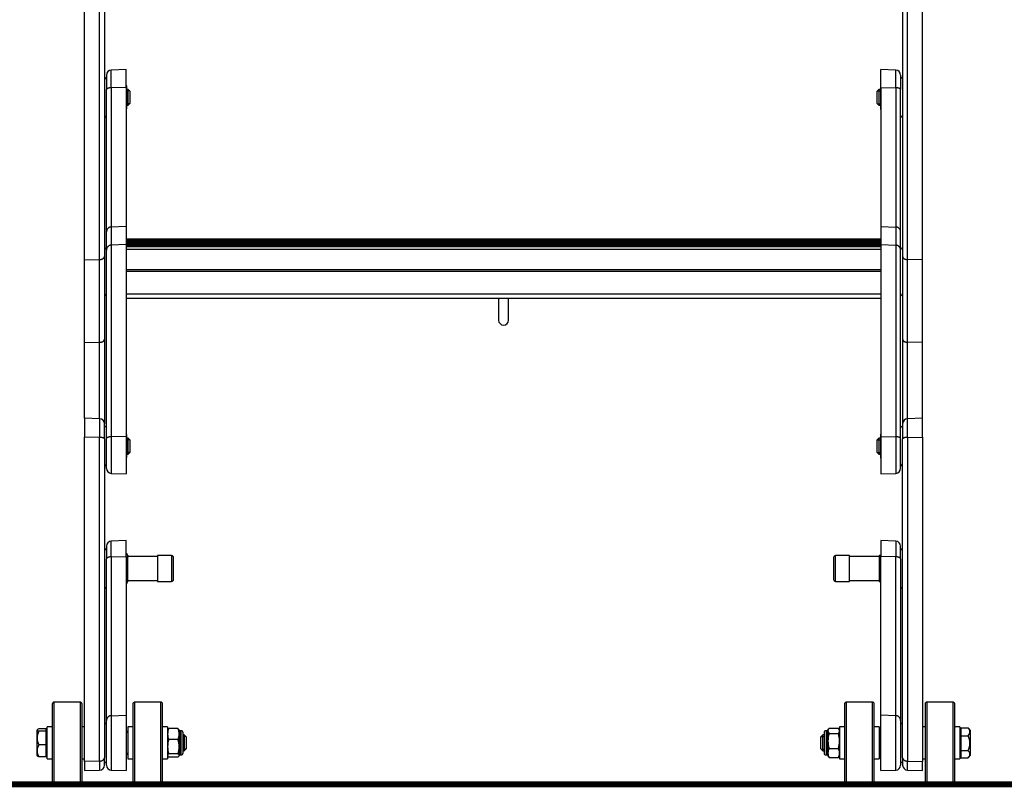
# Model space of a CAD drawing. Header units: inches. Extents: x 0 to 77643, y -44170 to 0.
# Tile 320 of 546: x 76120 to 76169, y -39774 to -39735. Entities that reach past the tile are written whole.
import ezdxf

# ---------------------------------------------------------------- set-up
doc = ezdxf.new("R2010")
doc.units = ezdxf.units.IN
doc.header["$MEASUREMENT"] = 0
doc.layers.get('0').update_dxf_attribs({"lineweight": 0})
doc.layers.add('FAKRO LOFT LADDERS', color=7, linetype='Continuous')

# ---------------------------------------------------------------- blocks, each defined once
blk = doc.blocks.new('A$C6AF374F8')
at = {"layer": 'FAKRO LOFT LADDERS', "color": 7, "linetype": 'Continuous'}
for p, q in [((159, 263.6), (159, 412.53)), ((166.59, 263.75), (166.59, 412.42)), ((573.41, 263.75), (573.41, 412.42)), ((581, 263.6), (581, 412.53)), ((169, 411.43), (169, 265.25)), ((571, 411.43), (571, 265.25)), ((180, 359.4), (172.41, 359.13)), ((172.41, 350.19), (172.41, 359.13)), ((180, 350.28), (180, 359.4)), ((560, 350.28), (560, 359.4)), ((567.59, 359.13), (560, 359.4)), ((567.59, 350.19), (567.59, 359.13)), ((170, 356.63), (170, 349.32)), ((570, 356.63), (570, 349.32)), ((170, 277.67), (170, 349.32)), ((180, 350.28), (172.41, 350.19)), ((172.41, 350.19), (172.41, 280.13)), ((180, 350.28), (180, 280.39)), ((180.2, 339.8), (180.2, 351)), ((181, 349.4), (180.2, 349.4)), ((181.76, 348.63), (180.2, 348.63)), ((181, 341.4), (181, 349.4)), ((182, 348.4), (181, 349.4)), ((182, 342.4), (182, 348.4)), ((559, 349.4), (558, 348.4)), ((558, 348.4), (558, 342.4)), ((558.23, 348.63), (559.8, 348.63)), ((559, 349.4), (559, 341.4)), ((559.8, 349.4), (559, 349.4)), ((559.8, 351), (559.8, 339.8)), ((560, 350.28), (560, 280.39)), ((560, 350.28), (567.59, 350.19)), ((567.59, 350.19), (567.59, 280.13)), ((570, 277.67), (570, 349.32)), ((181, 341.4), (182, 342.4)), ((558, 342.4), (559, 341.4)), ((181.76, 342.16), (180.2, 342.16)), ((180.2, 341.4), (181, 341.4)), ((558.23, 342.16), (559.8, 342.16)), ((559, 341.4), (559.8, 341.4)), ((180, 280.39), (172.41, 280.13)), ((172.41, 280.13), (172.41, 270.99)), ((180, 280.39), (180, 271.25)), ((560, 280.39), (560, 271.25)), ((560, 280.39), (567.59, 280.13)), ((567.59, 280.13), (567.59, 270.99)), ((170, 268.53), (170, 277.67)), ((560, 274), (180, 274)), ((560, 273.81), (180, 273.81)), ((560, 273.62), (180, 273.62)), ((180, 273.18), (560, 273.18)), ((210.92, 272.9), (180, 272.9)), ((210.92, 272.71), (210.92, 272.9)), ((229.08, 272.9), (229.08, 272.71)), ((270.92, 272.9), (229.08, 272.9)), ((270.92, 272.71), (270.92, 272.9)), ((289.08, 272.9), (289.08, 272.71)), ((330.92, 272.9), (289.08, 272.9)), ((330.92, 272.71), (330.92, 272.9)), ((349.08, 272.9), (349.08, 272.71)), ((390.92, 272.9), (349.08, 272.9)), ((390.92, 272.71), (390.92, 272.9)), ((409.08, 272.9), (409.08, 272.71)), ((450.92, 272.9), (409.08, 272.9)), ((450.92, 272.71), (450.92, 272.9)), ((469.08, 272.9), (469.08, 272.71)), ((510.92, 272.9), (469.08, 272.9)), ((510.92, 272.71), (510.92, 272.9)), ((529.08, 272.9), (529.08, 272.71)), ((560, 272.9), (529.08, 272.9)), ((570, 268.53), (570, 277.67)), ((170, 173.68), (170, 268.53)), ((180, 271.25), (172.41, 270.99)), ((172.41, 270.99), (172.41, 174.53)), ((210.92, 272.71), (180, 272.71)), ((210.92, 272.52), (180, 272.52)), ((180, 272.08), (210.92, 272.08)), ((560, 271.8), (180, 271.8)), ((560, 271.61), (180, 271.61)), ((560, 271.43), (180, 271.43)), ((180, 271.25), (180, 174.62)), ((180, 270.98), (560, 270.98)), ((560, 270.37), (180, 270.37)), ((180, 270.37), (560, 270.37)), ((560, 268.84), (180, 268.84)), ((210.92, 272.52), (210.92, 272.71)), ((210.92, 272.08), (210.92, 272.52)), ((210.92, 271.8), (210.92, 272.08)), ((211.83, 272.56), (228.17, 272.56)), ((212.5, 271.91), (211.91, 272.49)), ((212.41, 271.8), (211.91, 272.3)), ((212.22, 271.8), (211.91, 272.11)), ((228.09, 272.49), (227.5, 271.91)), ((228.09, 272.3), (227.59, 271.8)), ((228.09, 272.11), (227.78, 271.8)), ((229.08, 272.71), (229.08, 272.52)), ((270.92, 272.71), (229.08, 272.71)), ((229.08, 272.52), (229.08, 272.08)), ((270.92, 272.52), (229.08, 272.52)), ((229.08, 272.08), (229.08, 271.8)), ((229.08, 272.08), (270.92, 272.08)), ((270.92, 272.52), (270.92, 272.71)), ((270.92, 272.08), (270.92, 272.52)), ((270.92, 271.8), (270.92, 272.08)), ((271.83, 272.56), (288.17, 272.56)), ((272.5, 271.91), (271.91, 272.49)), ((272.41, 271.8), (271.91, 272.3)), ((272.22, 271.8), (271.91, 272.11)), ((288.09, 272.49), (287.5, 271.91)), ((288.09, 272.3), (287.59, 271.8)), ((288.09, 272.11), (287.78, 271.8)), ((289.08, 272.71), (289.08, 272.52)), ((330.92, 272.71), (289.08, 272.71)), ((289.08, 272.52), (289.08, 272.08)), ((330.92, 272.52), (289.08, 272.52)), ((289.08, 272.08), (289.08, 271.8)), ((289.08, 272.08), (330.92, 272.08)), ((330.92, 272.52), (330.92, 272.71)), ((330.92, 272.08), (330.92, 272.52)), ((330.92, 271.8), (330.92, 272.08)), ((331.83, 272.56), (348.17, 272.56)), ((332.5, 271.91), (331.91, 272.49)), ((332.41, 271.8), (331.91, 272.3)), ((332.22, 271.8), (331.91, 272.11)), ((348.09, 272.49), (347.5, 271.91)), ((348.09, 272.3), (347.59, 271.8)), ((348.09, 272.11), (347.78, 271.8)), ((349.08, 272.71), (349.08, 272.52)), ((390.92, 272.71), (349.08, 272.71)), ((349.08, 272.52), (349.08, 272.08)), ((390.92, 272.52), (349.08, 272.52)), ((349.08, 272.08), (349.08, 271.8)), ((349.08, 272.08), (390.92, 272.08)), ((390.92, 272.52), (390.92, 272.71)), ((390.92, 272.08), (390.92, 272.52)), ((390.92, 271.8), (390.92, 272.08)), ((391.83, 272.56), (408.17, 272.56)), ((392.5, 271.91), (391.91, 272.49)), ((392.41, 271.8), (391.91, 272.3)), ((392.22, 271.8), (391.91, 272.11)), ((408.09, 272.49), (407.5, 271.91)), ((408.09, 272.3), (407.59, 271.8)), ((408.09, 272.11), (407.78, 271.8)), ((409.08, 272.71), (409.08, 272.52)), ((450.92, 272.71), (409.08, 272.71)), ((409.08, 272.52), (409.08, 272.08)), ((450.92, 272.52), (409.08, 272.52)), ((409.08, 272.08), (409.08, 271.8)), ((409.08, 272.08), (450.92, 272.08)), ((450.92, 272.52), (450.92, 272.71)), ((450.92, 272.08), (450.92, 272.52)), ((450.92, 271.8), (450.92, 272.08)), ((451.83, 272.56), (468.17, 272.56)), ((452.5, 271.91), (451.91, 272.49)), ((452.41, 271.8), (451.91, 272.3)), ((452.22, 271.8), (451.91, 272.11)), ((468.09, 272.49), (467.5, 271.91)), ((468.09, 272.3), (467.59, 271.8)), ((468.09, 272.11), (467.78, 271.8)), ((469.08, 272.71), (469.08, 272.52)), ((510.92, 272.71), (469.08, 272.71)), ((469.08, 272.52), (469.08, 272.08)), ((510.92, 272.52), (469.08, 272.52)), ((469.08, 272.08), (469.08, 271.8)), ((469.08, 272.08), (510.92, 272.08)), ((510.92, 272.52), (510.92, 272.71)), ((510.92, 272.08), (510.92, 272.52)), ((510.92, 271.8), (510.92, 272.08)), ((511.83, 272.56), (528.17, 272.56)), ((512.5, 271.91), (511.91, 272.49)), ((512.41, 271.8), (511.91, 272.3)), ((512.22, 271.8), (511.91, 272.11)), ((528.09, 272.49), (527.5, 271.91)), ((528.09, 272.3), (527.59, 271.8)), ((528.09, 272.11), (527.78, 271.8)), ((529.08, 272.71), (529.08, 272.52)), ((560, 272.71), (529.08, 272.71)), ((529.08, 272.52), (529.08, 272.08)), ((560, 272.52), (529.08, 272.52)), ((529.08, 272.08), (529.08, 271.8)), ((529.08, 272.08), (560, 272.08)), ((560, 271.25), (560, 174.62)), ((560, 271.25), (567.59, 270.99)), ((567.59, 270.99), (567.59, 174.53)), ((570, 173.68), (570, 268.53)), ((159, 263.6), (166.59, 263.75)), ((159, 221.96), (159, 263.6)), ((166.59, 222.12), (166.59, 263.75)), ((169, 265.25), (169, 223.61)), ((571, 265.25), (571, 223.61)), ((581, 263.6), (573.41, 263.75)), ((573.41, 222.12), (573.41, 263.75)), ((581, 221.96), (581, 263.6)), ((560, 258.52), (180, 258.52)), ((560, 257.76), (180, 257.76)), ((560, 246.36), (180, 246.36)), ((180, 244.24), (560, 244.24)), ((367.5, 244.24), (367.5, 233.26)), ((372.5, 233.26), (372.5, 244.24)), ((169, 223.61), (169, 181.09)), ((571, 223.61), (571, 181.09)), ((159, 221.96), (166.59, 222.12)), ((159, 183.86), (159, 221.96)), ((166.59, 183.59), (166.59, 222.12)), ((581, 221.96), (573.41, 222.12)), ((573.41, 183.59), (573.41, 222.12)), ((581, 183.86), (581, 221.96)), ((159, 183.86), (159, 174.34)), ((166.59, 183.59), (159, 183.86)), ((166.59, 183.59), (166.59, 174.26)), ((581, 183.86), (573.41, 183.59)), ((573.41, 174.26), (573.41, 183.59)), ((581, 174.34), (581, 183.86)), ((169, 173.46), (169, 181.09)), ((571, 181.09), (571, 173.46)), ((159, 11.14), (159, 174.34)), ((166.59, 174.26), (159, 174.34)), ((166.59, 11.31), (166.59, 174.26)), ((170, 158.62), (170, 173.68)), ((180, 174.62), (172.41, 174.53)), ((172.41, 174.53), (172.41, 156.12)), ((180, 174.62), (180, 155.86)), ((180.2, 164.26), (180.2, 175.46)), ((181, 173.86), (180.2, 173.86)), ((181, 165.86), (181, 173.86)), ((182, 172.86), (181, 173.86)), ((559, 173.86), (558, 172.86)), ((559, 173.86), (559, 165.86)), ((559.8, 173.86), (559, 173.86)), ((559.8, 175.46), (559.8, 164.26)), ((560, 174.62), (560, 155.86)), ((560, 174.62), (567.59, 174.53)), ((567.59, 174.53), (567.59, 156.12)), ((570, 158.62), (570, 173.68)), ((573.41, 174.26), (581, 174.34)), ((573.41, 174.26), (573.41, 11.31)), ((581, 174.34), (581, 11.14)), ((169, 173.46), (169, 12.98)), ((181.76, 173.09), (180.2, 173.09)), ((182, 166.86), (182, 172.86)), ((558, 172.86), (558, 166.86)), ((558.23, 173.09), (559.8, 173.09)), ((571, 12.98), (571, 173.46)), ((181.76, 166.62), (180.2, 166.62)), ((180.2, 165.86), (181, 165.86)), ((181, 165.86), (182, 166.86)), ((558, 166.86), (559, 165.86)), ((558.23, 166.62), (559.8, 166.62)), ((559, 165.86), (559.8, 165.86)), ((172.41, 156.12), (180, 155.86)), ((560, 155.86), (567.59, 156.12)), ((170, 119.51), (170, 113.05)), ((180, 122.27), (172.41, 122)), ((172.41, 114.11), (172.41, 122)), ((180, 114.23), (180, 122.27)), ((560, 122.27), (560, 114.23)), ((567.59, 122), (560, 122.27)), ((567.59, 122), (567.59, 114.11)), ((570, 113.05), (570, 119.51)), ((172.41, 114.11), (180, 114.23)), ((172.41, 114.11), (172.41, 34.17)), ((180, 115.77), (180.22, 115.77)), ((180, 114.23), (180, 34.44)), ((180.8, 114.77), (180.31, 115.62)), ((180.8, 114.77), (180.8, 114.02)), ((195.8, 114.27), (180.8, 114.27)), ((195.8, 114.77), (195.8, 101.77)), ((202.8, 114.77), (195.8, 114.77)), ((202.8, 114.77), (202.8, 101.77)), ((537.2, 101.77), (537.2, 114.77)), ((544.2, 114.77), (537.2, 114.77)), ((544.2, 101.77), (544.2, 114.77)), ((559.2, 114.27), (544.2, 114.27)), ((559.2, 114.77), (559.2, 111.53)), ((560, 114.78), (559.78, 114.78)), ((560, 34.44), (560, 114.23)), ((567.59, 114.11), (560, 114.23)), ((567.59, 34.17), (567.59, 114.11)), ((170, 31.69), (170, 113.05)), ((180, 112.26), (180.22, 112.26)), ((180.8, 108.51), (180.8, 114.02)), ((203.8, 102.77), (203.8, 113.77)), ((536.2, 113.77), (536.2, 102.77)), ((559.2, 111.53), (559.2, 105.03)), ((570, 113.05), (570, 31.69)), ((180, 104.76), (180.22, 104.76)), ((180.8, 102.76), (180.8, 108.51)), ((559.2, 105.03), (559.2, 101.77)), ((560, 108.29), (559.78, 108.29)), ((180, 100.77), (180.22, 100.77)), ((180.31, 100.92), (180.8, 101.77)), ((180.8, 101.77), (180.8, 102.76)), ((180.8, 102.27), (195.8, 102.27)), ((195.8, 101.77), (202.8, 101.77)), ((537.2, 101.77), (544.2, 101.77)), ((544.2, 102.27), (559.2, 102.27)), ((560, 101.78), (559.78, 101.78)), ((560, 101.76), (559.78, 101.76)), ((142.7, 40), (142.7, 1)), ((143.7, 0), (143.7, 41)), ((156.7, 41), (143.7, 41)), ((156.7, 41), (156.7, 0)), ((157.7, 1), (157.7, 40)), ((183.3, 40), (183.3, 1)), ((184.3, 0), (184.3, 41)), ((197.3, 41), (184.3, 41)), ((197.3, 41), (197.3, 0)), ((198.3, 1), (198.3, 40)), ((541.7, 40), (541.7, 1)), ((542.7, 0), (542.7, 41)), ((555.7, 41), (542.7, 41)), ((555.7, 41), (555.7, 0)), ((556.7, 1), (556.7, 40)), ((582.3, 40), (582.3, 1)), ((583.3, 0), (583.3, 41)), ((596.3, 41), (583.3, 41)), ((596.3, 41), (596.3, 0)), ((597.3, 1), (597.3, 40)), ((170, 9.26), (170, 31.69)), ((172.41, 34.17), (180, 34.44)), ((172.41, 34.17), (172.41, 6.76)), ((180, 34.44), (180, 6.5)), ((560, 6.5), (560, 34.44)), ((567.59, 34.17), (560, 34.44)), ((567.59, 6.76), (567.59, 34.17)), ((570, 31.69), (570, 9.26)), ((135.17, 27.07), (134.9, 26.75)), ((134.9, 26.75), (134.9, 14.25)), ((139.7, 27.47), (135.95, 27.47)), ((139.7, 26.4), (135.95, 26.4)), ((139.7, 26.4), (139.7, 27.47)), ((140.2, 26.75), (139.7, 26.75)), ((139.7, 19.43), (139.7, 26.4)), ((142.7, 28.63), (140.2, 28.5)), ((140.2, 12.5), (140.2, 28.5)), ((159, 28.56), (157.7, 28.63)), ((183.3, 28.63), (180.8, 28.5)), ((180.8, 28.5), (180.8, 12.5)), ((200.8, 28.5), (198.3, 28.63)), ((200.8, 28.5), (200.8, 12.5)), ((200.89, 27.16), (200.8, 27)), ((206.02, 27.66), (201.38, 27.66)), ((206.6, 27), (206.51, 27.16)), ((206.6, 24.9), (206.6, 27)), ((206.6, 18.56), (206.6, 24.9)), ((206.9, 14.4), (206.9, 26.6)), ((207.6, 26.6), (206.9, 26.6)), ((207.6, 14.4), (207.6, 26.6)), ((208.6, 15.4), (208.6, 25.6)), ((531.4, 25.6), (531.4, 15.4)), ((532.4, 26.6), (532.4, 14.4)), ((533.1, 26.6), (532.4, 26.6)), ((533.1, 26.6), (533.1, 14.4)), ((533.69, 27.5), (533.4, 27)), ((533.4, 26.54), (533.4, 27)), ((533.4, 26.54), (533.4, 21.43)), ((533.98, 27.93), (538.62, 27.93)), ((533.98, 25.14), (538.62, 25.14)), ((539.2, 27), (538.91, 27.5)), ((541.7, 28.63), (539.2, 28.5)), ((539.2, 28.5), (539.2, 12.5)), ((559.2, 28.5), (556.7, 28.63)), ((559.2, 28.5), (559.2, 12.5)), ((582.3, 28.63), (581, 28.56)), ((599.8, 28.5), (597.3, 28.63)), ((599.8, 28.5), (599.8, 12.5)), ((600.3, 26.75), (599.8, 26.75)), ((600.3, 28), (600.3, 24.08)), ((600.3, 28), (604.05, 28)), ((605.1, 26.75), (604.14, 27.89)), ((605.1, 14.25), (605.1, 26.75)), ((206.02, 22.14), (201.38, 22.14)), ((209.2, 24.5), (208.6, 24.5)), ((209.97, 23.73), (208.6, 23.73)), ((209.2, 24.5), (209.2, 16.5)), ((210.2, 23.5), (209.2, 24.5)), ((210.2, 23.5), (210.2, 17.5)), ((530.8, 24.5), (529.8, 23.5)), ((529.8, 17.5), (529.8, 23.5)), ((530.03, 23.73), (531.4, 23.73)), ((530.8, 16.5), (530.8, 24.5)), ((531.4, 24.5), (530.8, 24.5)), ((533.4, 21.43), (533.4, 15.39)), ((600.3, 24.08), (600.3, 16.57)), ((600.3, 24.08), (604.05, 24.08)), ((139.7, 19.43), (135.95, 19.43)), ((139.7, 13.53), (139.7, 19.43)), ((206.02, 14.98), (201.38, 14.98)), ((206.6, 14.16), (206.6, 18.56)), ((209.97, 17.27), (208.6, 17.27)), ((208.6, 16.5), (209.2, 16.5)), ((209.2, 16.5), (210.2, 17.5)), ((529.8, 17.5), (530.8, 16.5)), ((530.03, 17.27), (531.4, 17.27)), ((530.8, 16.5), (531.4, 16.5)), ((533.4, 15.39), (533.4, 14)), ((533.98, 17.71), (538.62, 17.71)), ((600.3, 16.57), (600.3, 13)), ((600.3, 16.57), (604.05, 16.57)), ((134.9, 14.25), (135.17, 13.93)), ((139.7, 13.53), (135.95, 13.53)), ((139.7, 14.25), (140.2, 14.25)), ((140.2, 12.5), (142.7, 12.37)), ((157.7, 12.37), (159, 12.44)), ((166.59, 11.31), (159, 11.14)), ((159, 11.14), (159, 6.5)), ((166.59, 11.31), (166.59, 6.76)), ((169, 9.26), (169, 12.98)), ((180.8, 12.5), (183.3, 12.37)), ((198.3, 12.37), (200.8, 12.5)), ((200.8, 14), (200.89, 13.84)), ((206.02, 13.34), (201.38, 13.34)), ((206.51, 13.84), (206.6, 14)), ((206.6, 14.16), (206.6, 14)), ((206.9, 14.4), (207.6, 14.4)), ((532.4, 14.4), (533.1, 14.4)), ((533.4, 14), (533.69, 13.5)), ((533.98, 13.07), (538.62, 13.07)), ((538.91, 13.5), (539.2, 14)), ((539.2, 12.5), (541.7, 12.37)), ((556.7, 12.37), (559.2, 12.5)), ((571, 12.98), (571, 9.26)), ((573.41, 11.31), (581, 11.14)), ((573.41, 6.76), (573.41, 11.31)), ((581, 12.44), (582.3, 12.37)), ((581, 6.5), (581, 11.14)), ((597.3, 12.37), (599.8, 12.5)), ((599.8, 14.25), (600.3, 14.25)), ((600.3, 13), (604.05, 13)), ((604.14, 13.11), (605.1, 14.25)), ((159, 6.5), (166.59, 6.76)), ((172.41, 6.76), (180, 6.5)), ((560, 6.5), (567.59, 6.76)), ((573.41, 6.76), (581, 6.5)), ((143.7, 0), (156.7, 0)), ((184.3, 0), (197.3, 0)), ((542.7, 0), (555.7, 0)), ((583.3, 0), (596.3, 0))]:
    blk.add_line(p, q, dxfattribs=at)
for centre, radius, start, end in [((172.5, 356.63), 2.5, 92, 180), ((567.5, 356.63), 2.5, 0, 88), ((169, 354.4), 1, 0, 90), ((571, 354.4), 1, 90, 180), ((179.4, 351), 0.8, 0, 41.4096), ((560.6, 351), 0.8, 138.5904, 180), ((179.4, 339.8), 0.8, 318.5904, 0), ((560.6, 339.8), 0.8, 180, 221.4096), ((169, 336.4), 1, 270, 0), ((571, 336.4), 1, 180, 270), ((210.92, 271.5), 1.4, 45.0413, 90), ((229.08, 271.5), 1.4, 90, 134.9587), ((270.92, 271.5), 1.4, 45.0413, 90), ((289.08, 271.5), 1.4, 90, 134.9587), ((330.92, 271.5), 1.4, 45.0413, 90), ((349.08, 271.5), 1.4, 90, 134.9587), ((390.92, 271.5), 1.4, 45.0413, 90), ((409.08, 271.5), 1.4, 90, 134.9587), ((450.92, 271.5), 1.4, 45.0413, 90), ((469.08, 271.5), 1.4, 90, 134.9587), ((510.92, 271.5), 1.4, 45.0413, 90), ((529.08, 271.5), 1.4, 90, 134.9587), ((169, 268.63), 1, 0, 90), ((210.92, 271.31), 1.4, 45.0413, 90), ((210.92, 271.12), 1.4, 45.0413, 90), ((229.08, 271.31), 1.4, 90, 134.9587), ((229.08, 271.12), 1.4, 90, 134.9587), ((270.92, 271.31), 1.4, 45.0413, 90), ((270.92, 271.12), 1.4, 45.0413, 90), ((289.08, 271.31), 1.4, 90, 134.9587), ((289.08, 271.12), 1.4, 90, 134.9587), ((330.92, 271.31), 1.4, 45.0413, 90), ((330.92, 271.12), 1.4, 45.0413, 90), ((349.08, 271.31), 1.4, 90, 134.9587), ((349.08, 271.12), 1.4, 90, 134.9587), ((390.92, 271.31), 1.4, 45.0413, 90), ((390.92, 271.12), 1.4, 45.0413, 90), ((409.08, 271.31), 1.4, 90, 134.9587), ((409.08, 271.12), 1.4, 90, 134.9587), ((450.92, 271.31), 1.4, 45.0413, 90), ((450.92, 271.12), 1.4, 45.0413, 90), ((469.08, 271.31), 1.4, 90, 134.9587), ((469.08, 271.12), 1.4, 90, 134.9587), ((510.92, 271.31), 1.4, 45.0413, 90), ((510.92, 271.12), 1.4, 45.0413, 90), ((529.08, 271.31), 1.4, 90, 134.9587), ((529.08, 271.12), 1.4, 90, 134.9587), ((571, 268.63), 1, 90, 180), ((169, 246.63), 1, 270, 0), ((571, 246.63), 1, 180, 270), ((370, 233.26), 2.5, 180, 0), ((166.5, 181.09), 2.5, 0, 88), ((573.5, 181.09), 2.5, 92, 180), ((169, 178.86), 1, 0, 90), ((571, 178.86), 1, 90, 180), ((179.4, 175.46), 0.8, 0, 41.4096), ((560.6, 175.46), 0.8, 138.5904, 180), ((179.4, 164.26), 0.8, 318.5904, 0), ((560.6, 164.26), 0.8, 180, 221.4096), ((169, 160.86), 1, 270, 0), ((571, 160.86), 1, 180, 270), ((172.5, 158.62), 2.5, 180, 268), ((567.5, 158.62), 2.5, 272, 0), ((172.5, 119.51), 2.5, 92, 180), ((567.5, 119.51), 2.5, 0, 88), ((169, 117.27), 1, 0, 90), ((177.53, 113.91), 3.27, 1.8891, 34.7227), ((202.8, 113.77), 1, 0, 90), ((537.2, 113.77), 1, 90, 180), ((559.69, 103.18), 11.6, 89.5385, 92.4068), ((569.2, 111.42), 10, 160.3701, 179.3435), ((571, 117.27), 1, 90, 180), ((177.46, 114.15), 3.35, 325.6607, 357.7275), ((167.61, 108.39), 13.19, 0.5305, 17.0693), ((569.34, 111.67), 10.14, 180.791, 199.4953), ((167.43, 108.66), 13.37, 343.0401, 359.3601), ((176.72, 102.66), 4.08, 1.4844, 30.9604), ((569.4, 104.89), 10.2, 160.5637, 179.2101), ((569.26, 105.15), 10.06, 180.6513, 199.5749), ((169, 99.27), 1, 270, 0), ((176.63, 102.89), 4.17, 329.3452, 358.21), ((177.53, 102.63), 3.27, 325.2773, 328.2766), ((202.8, 102.77), 1, 270, 0), ((537.2, 102.77), 1, 180, 270), ((559.73, 87.51), 14.27, 89.8073, 92.1381), ((559.69, 113.36), 11.6, 267.5932, 270.4615), ((571, 99.27), 1, 180, 270), ((143.7, 40), 1, 90, 180), ((156.7, 40), 1, 0, 90), ((184.3, 40), 1, 90, 180), ((197.3, 40), 1, 0, 90), ((542.7, 40), 1, 90, 180), ((555.7, 40), 1, 0, 90), ((583.3, 40), 1, 90, 180), ((596.3, 40), 1, 0, 90), ((169, 29.5), 1, 0, 90), ((571, 29.5), 1, 90, 180), ((142.75, 22.92), 7.64, 152.8663, 207.1337), ((179.8, 25.6), 1, 0, 78.463), ((208.29, 24.77), 7.49, 157.2724, 178.9816), ((208.18, 25.01), 7.38, 180.8463, 202.8997), ((199.11, 24.77), 7.49, 1.0184, 22.7276), ((199.22, 25.01), 7.38, 337.1003, 359.1537), ((206.9, 26.9), 0.3, 180, 270), ((207.6, 25.6), 1, 0, 90), ((532.4, 25.6), 1, 90, 180), ((533.1, 26.9), 0.3, 270, 0), ((535.64, 26.42), 2.24, 137.7314, 177.0405), ((535.71, 26.68), 2.31, 183.5397, 221.6884), ((546.35, 21.31), 12.95, 162.7694, 179.4639), ((536.96, 26.42), 2.24, 2.9595, 42.2686), ((536.89, 26.68), 2.31, 318.3116, 356.4603), ((526.25, 21.31), 12.95, 0.5361, 17.2306), ((560.2, 25.6), 1, 101.537, 180), ((213.04, 18.41), 12.24, 162.2708, 179.3142), ((194.36, 18.41), 12.24, 0.6858, 17.7292), ((546.53, 21.58), 13.13, 180.6508, 197.1159), ((526.07, 21.58), 13.13, 342.8841, 359.3492), ((596.12, 20.33), 8.77, 334.6696, 25.3304), ((140.69, 16.48), 5.58, 148.1054, 211.8946), ((179.8, 15.4), 1, 281.537, 0), ((212.87, 18.68), 12.07, 180.565, 197.85), ((194.53, 18.68), 12.07, 342.15, 359.435), ((207.6, 15.4), 1, 270, 0), ((532.4, 15.4), 1, 180, 270), ((538.85, 15.26), 5.45, 153.2731, 178.6365), ((538.75, 15.5), 5.35, 181.1353, 206.955), ((533.75, 15.26), 5.45, 1.3635, 26.7269), ((533.85, 15.5), 5.35, 333.045, 358.8647), ((560.2, 15.4), 1, 180, 258.463), ((169, 11.5), 1, 270, 0), ((206.9, 14.1), 0.3, 90, 180), ((533.1, 14.1), 0.3, 0, 90), ((535.64, 14.58), 2.24, 208.9843, 222.2686), ((536.96, 14.58), 2.24, 317.7314, 331.0157), ((571, 11.5), 1, 180, 270), ((166.5, 9.26), 2.5, 272, 0), ((172.5, 9.26), 2.5, 180, 268), ((567.5, 9.26), 2.5, 272, 0), ((573.5, 9.26), 2.5, 180, 268), ((143.7, 1), 1, 180, 270), ((156.7, 1), 1, 270, 0), ((184.3, 1), 1, 180, 270), ((197.3, 1), 1, 270, 0), ((542.7, 1), 1, 180, 270), ((555.7, 1), 1, 270, 0), ((583.3, 1), 1, 180, 270), ((596.3, 1), 1, 270, 0)]:
    blk.add_arc(centre, radius, start, end, dxfattribs=at)
for points, weights in [([(172.41, 350.19), (170, 350.16), (170, 349.32)], [1, 0.719339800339, 1]), ([(570, 349.32), (570, 350.16), (567.59, 350.19)], [1, 0.719339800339, 1]), ([(172.41, 280.13), (170, 280.04), (170, 277.67)], [1, 0.719339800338, 1]), ([(570, 277.67), (570, 280.04), (567.59, 280.13)], [1, 0.719339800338, 1]), ([(172.41, 270.99), (170, 270.91), (170, 268.53)], [1, 0.719339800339, 1]), ([(210.92, 272.08), (211.95, 272.08), (211.91, 272.11)], [1, 0.693548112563, 1]), ([(211.71, 272.47), (211.92, 272.48), (211.91, 272.49)], [1, 0.941741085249, 1]), ([(211.71, 272.28), (211.92, 272.29), (211.91, 272.3)], [1, 0.941741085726, 1]), ([(212.34, 271.88), (212.51, 271.89), (212.5, 271.91)], [1, 0.969483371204, 1]), ([(227.5, 271.91), (227.49, 271.89), (227.66, 271.88)], [1, 0.969483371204, 1]), ([(228.09, 272.49), (228.08, 272.48), (228.29, 272.47)], [1, 0.941741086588, 1]), ([(228.09, 272.3), (228.08, 272.29), (228.29, 272.28)], [1, 0.941741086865, 1]), ([(228.09, 272.11), (228.05, 272.08), (229.08, 272.08)], [1, 0.693548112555, 1]), ([(270.92, 272.08), (271.95, 272.08), (271.91, 272.11)], [1, 0.693548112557, 1]), ([(271.71, 272.47), (271.92, 272.48), (271.91, 272.49)], [1, 0.941741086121, 1]), ([(271.71, 272.28), (271.92, 272.29), (271.91, 272.3)], [1, 0.941741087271, 1]), ([(272.34, 271.88), (272.51, 271.89), (272.5, 271.91)], [1, 0.969483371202, 1]), ([(287.5, 271.91), (287.49, 271.89), (287.66, 271.88)], [1, 0.969483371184, 1]), ([(288.09, 272.49), (288.08, 272.48), (288.29, 272.47)], [1, 0.9417410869, 1]), ([(288.09, 272.3), (288.08, 272.29), (288.29, 272.28)], [1, 0.941741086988, 1]), ([(288.09, 272.11), (288.05, 272.08), (289.08, 272.08)], [1, 0.693548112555, 1]), ([(330.92, 272.08), (331.95, 272.08), (331.91, 272.11)], [1, 0.693548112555, 1]), ([(331.71, 272.47), (331.92, 272.48), (331.91, 272.49)], [1, 0.941741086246, 1]), ([(331.71, 272.28), (331.92, 272.29), (331.91, 272.3)], [1, 0.941741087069, 1]), ([(332.34, 271.88), (332.51, 271.89), (332.5, 271.91)], [1, 0.969483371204, 1]), ([(347.5, 271.91), (347.49, 271.89), (347.66, 271.88)], [1, 0.969483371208, 1]), ([(348.09, 272.49), (348.08, 272.48), (348.29, 272.47)], [1, 0.941741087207, 1]), ([(348.09, 272.3), (348.08, 272.29), (348.29, 272.28)], [1, 0.941741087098, 1]), ([(348.09, 272.11), (348.05, 272.08), (349.08, 272.08)], [1, 0.693548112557, 1]), ([(390.92, 272.08), (391.95, 272.08), (391.91, 272.11)], [1, 0.693548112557, 1]), ([(391.71, 272.47), (391.92, 272.48), (391.91, 272.49)], [1, 0.941741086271, 1]), ([(391.71, 272.28), (391.92, 272.29), (391.91, 272.3)], [1, 0.941741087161, 1]), ([(392.34, 271.88), (392.51, 271.89), (392.5, 271.91)], [1, 0.969483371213, 1]), ([(407.5, 271.91), (407.49, 271.89), (407.66, 271.88)], [1, 0.969483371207, 1]), ([(408.09, 272.49), (408.08, 272.48), (408.29, 272.47)], [1, 0.941741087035, 1]), ([(408.09, 272.3), (408.08, 272.29), (408.29, 272.28)], [1, 0.941741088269, 1]), ([(408.09, 272.11), (408.05, 272.08), (409.08, 272.08)], [1, 0.693548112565, 1]), ([(450.92, 272.08), (451.95, 272.08), (451.91, 272.11)], [1, 0.693548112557, 1]), ([(451.71, 272.47), (451.92, 272.48), (451.91, 272.49)], [1, 0.941741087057, 1]), ([(451.71, 272.28), (451.92, 272.29), (451.91, 272.3)], [1, 0.941741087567, 1]), ([(452.34, 271.88), (452.51, 271.89), (452.5, 271.91)], [1, 0.969483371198, 1]), ([(467.5, 271.91), (467.49, 271.89), (467.66, 271.88)], [1, 0.969483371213, 1]), ([(468.09, 272.49), (468.08, 272.48), (468.29, 272.47)], [1, 0.941741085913, 1]), ([(468.09, 272.3), (468.08, 272.29), (468.29, 272.28)], [1, 0.941741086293, 1]), ([(468.09, 272.11), (468.05, 272.08), (469.08, 272.08)], [1, 0.693548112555, 1]), ([(510.92, 272.08), (511.95, 272.08), (511.91, 272.11)], [1, 0.693548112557, 1]), ([(511.71, 272.47), (511.92, 272.48), (511.91, 272.49)], [1, 0.941741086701, 1]), ([(511.71, 272.28), (511.92, 272.29), (511.91, 272.3)], [1, 0.941741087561, 1]), ([(512.34, 271.88), (512.51, 271.89), (512.5, 271.91)], [1, 0.969483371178, 1]), ([(527.5, 271.91), (527.49, 271.89), (527.66, 271.88)], [1, 0.969483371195, 1]), ([(528.09, 272.49), (528.08, 272.48), (528.29, 272.47)], [1, 0.941741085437, 1]), ([(528.09, 272.3), (528.08, 272.29), (528.29, 272.28)], [1, 0.941741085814, 1]), ([(528.09, 272.11), (528.05, 272.08), (529.08, 272.08)], [1, 0.693548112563, 1]), ([(570, 268.53), (570, 270.91), (567.59, 270.99)], [1, 0.719339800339, 1]), ([(166.59, 263.75), (169, 263.8), (169, 265.25)], [1, 0.719339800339, 1]), ([(571, 265.25), (571, 263.8), (573.41, 263.75)], [1, 0.719339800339, 1]), ([(166.59, 222.12), (169, 222.17), (169, 223.61)], [1, 0.719339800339, 1]), ([(571, 223.61), (571, 222.17), (573.41, 222.12)], [1, 0.719339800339, 1]), ([(169, 173.46), (169, 174.23), (166.59, 174.26)], [1, 0.719339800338, 1]), ([(172.41, 174.53), (170, 174.5), (170, 173.68)], [1, 0.719339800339, 1]), ([(570, 173.68), (570, 174.5), (567.59, 174.53)], [1, 0.719339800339, 1]), ([(573.41, 174.26), (571, 174.23), (571, 173.46)], [1, 0.719339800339, 1]), ([(172.41, 114.11), (170, 114.08), (170, 113.05)], [1, 0.719339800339, 1]), ([(570, 113.05), (570, 114.08), (567.59, 114.11)], [1, 0.719339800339, 1]), ([(172.41, 34.17), (170, 34.09), (170, 31.69)], [1, 0.719339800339, 1]), ([(570, 31.69), (570, 34.09), (567.59, 34.17)], [1, 0.719339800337, 1]), ([(166.59, 11.31), (169, 11.37), (169, 12.98)], [1, 0.719339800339, 1]), ([(571, 12.98), (571, 11.37), (573.41, 11.31)], [1, 0.719339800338, 1])]:
    blk.add_rational_spline(points, weights, degree=2, dxfattribs=at)
for points, knots in [([(135.95, 27.47), (135.7, 27.38), (135.49, 27.3), (135.27, 27.16), (135.21, 27.12), (135.15, 27.05), (135.13, 27.03), (135.11, 26.98), (135.11, 26.96), (135.11, 26.84), (135.19, 26.75), (135.41, 26.62), (135.5, 26.57), (135.71, 26.49), (135.83, 26.44), (135.95, 26.4)], [0, 0, 0, 0, 0.25, 0.25, 0.375, 0.375, 0.4375, 0.4375, 0.5, 0.5, 0.75, 0.75, 0.875, 0.875, 1, 1, 1, 1]), ([(200.89, 27.16), (200.91, 27.19), (200.93, 27.23), (201.06, 27.39), (201.2, 27.53), (201.38, 27.66)], [0.382361, 0.382361, 0.382361, 0.382361, 0.5, 0.5, 1, 1, 1, 1]), ([(206.51, 27.16), (206.49, 27.19), (206.47, 27.23), (206.34, 27.39), (206.2, 27.53), (206.02, 27.66)], [0.382361, 0.382361, 0.382361, 0.382361, 0.5, 0.5, 1, 1, 1, 1]), ([(604.05, 24.08), (604.3, 24.39), (604.51, 24.71), (604.73, 25.2), (604.79, 25.37), (604.85, 25.62), (604.87, 25.7), (604.89, 25.87), (604.89, 25.96), (604.89, 26.38), (604.81, 26.71), (604.59, 27.2), (604.5, 27.37), (604.29, 27.69), (604.17, 27.85), (604.05, 28)], [0, 0, 0, 0, 0.25, 0.25, 0.375, 0.375, 0.4375, 0.4375, 0.5, 0.5, 0.75, 0.75, 0.875, 0.875, 1, 1, 1, 1]), ([(201.38, 14.98), (201.2, 14.84), (201.06, 14.71), (200.86, 14.43), (200.8, 14.3), (200.8, 14.16)], [0, 0, 0, 0, 0.5, 0.5, 1, 1, 1, 1]), ([(206.02, 14.98), (206.2, 14.84), (206.34, 14.71), (206.54, 14.43), (206.6, 14.3), (206.6, 14.16)], [0, 0, 0, 0, 0.5, 0.5, 1, 1, 1, 1]), ([(604.05, 13), (604.3, 13.28), (604.51, 13.57), (604.73, 14.02), (604.79, 14.17), (604.85, 14.4), (604.87, 14.48), (604.89, 14.63), (604.89, 14.71), (604.89, 15.1), (604.81, 15.4), (604.59, 15.85), (604.5, 15.99), (604.29, 16.29), (604.17, 16.43), (604.05, 16.57)], [0, 0, 0, 0, 0.25, 0.25, 0.375, 0.375, 0.4375, 0.4375, 0.5, 0.5, 0.75, 0.75, 0.875, 0.875, 1, 1, 1, 1]), ([(135.95, 13.53), (135.7, 13.62), (135.49, 13.7), (135.27, 13.84), (135.21, 13.88), (135.17, 13.93), (135.17, 13.93), (135.17, 13.93)], [0, 0, 0, 0, 0.25, 0.25, 0.375, 0.375, 0.3791771, 0.3791771, 0.3791771, 0.3791771]), ([(200.8, 14.16), (200.8, 14.09), (200.81, 14.02), (200.87, 13.88), (200.91, 13.81), (201.06, 13.61), (201.2, 13.47), (201.38, 13.34)], [0, 0, 0, 0, 0.25, 0.25, 0.5, 0.5, 1, 1, 1, 1]), ([(206.6, 14.16), (206.6, 14.09), (206.59, 14.02), (206.53, 13.88), (206.49, 13.81), (206.34, 13.61), (206.2, 13.47), (206.02, 13.34)], [0, 0, 0, 0, 0.25, 0.25, 0.5, 0.5, 1, 1, 1, 1])]:
    blk.add_open_spline(points, degree=3, knots=knots, dxfattribs=at)
blk.add_open_spline([(604.05, 28), (604.08, 27.97), (604.11, 27.93), (604.14, 27.89)], degree=3, dxfattribs=at)

msp = doc.modelspace()

# ---------------------------------------------------------------- linework, layer by layer
at = {"const_width": 0.3}
msp.add_lwpolyline([(76199.31723, -39773.42178), (76083.69472, -39773.42178)], dxfattribs=at)

# ---------------------------------------------------------------- block references
at = {"xscale": 0.1, "yscale": 0.1, "zscale": 0.1}
msp.add_blockref('A$C6AF374F8', (76107.1973, -39773.38402), dxfattribs=at)

doc.saveas('drawing.dxf')
